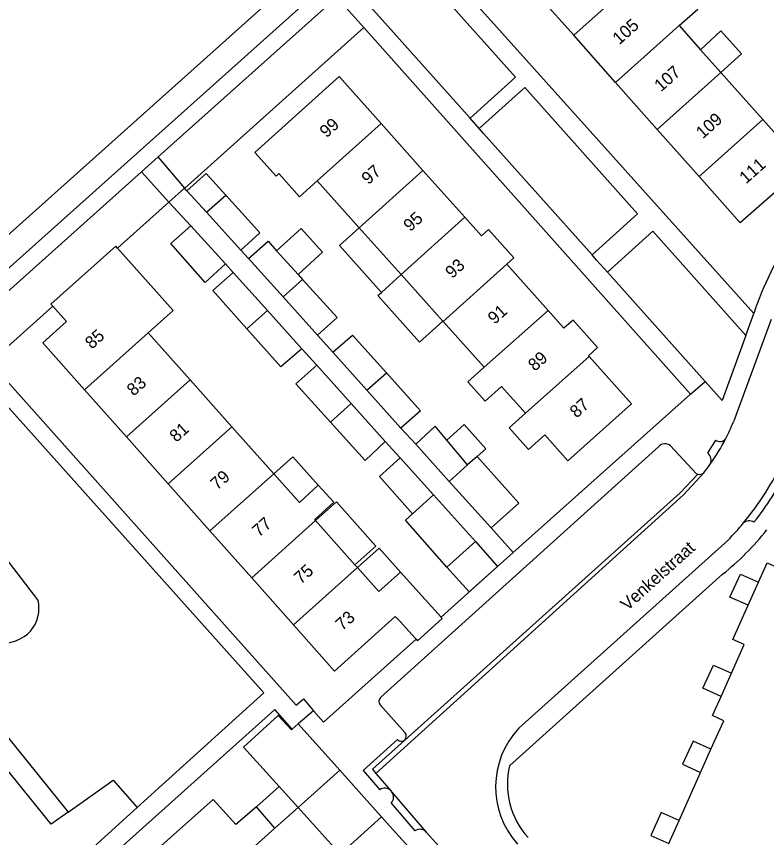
# Model space of a CAD drawing. Extents: x 194485 to 197793, y 468269 to 470822.
# Drawn here: x 195783.7 to 195856.1, y 470051 to 470130.2 of the extents above; entities that cross this region are included whole.
import ezdxf

# ---------------------------------------------------------------- set-up
doc = ezdxf.new("R2010")
doc.units = 0
for name, color, linetype in [('BGT grensvlak begroeid terreindeel', 7, 'Continuous'), ('BGT grensvlak gebouwinstallatie plus 1', 7, 'Continuous'), ('BGT grensvlak onbegroeid terreindeel', 7, 'Continuous'), ('BGT grensvlak pand op maaiveld', 7, 'Continuous'), ('BGT grensvlak pand op maaiveld LR', 7, 'Continuous'), ('BGT grensvlak wegdeel', 7, 'Continuous'), ('BGT tekst huisnummerreeks', 7, 'Continuous'), ('BGT tekst openbare ruimte label weg', 7, 'Continuous')]:
    doc.layers.add(name, color=color, linetype=linetype)

msp = doc.modelspace()

# ---------------------------------------------------------------- linework, layer by layer
at = {"layer": 'BGT grensvlak begroeid terreindeel'}
for p, q in [((195785.736, 470073.91), (195781.509, 470079.386)), ((195773.662, 470071.943), (195788.658, 470053.422))]:
    msp.add_line(p, q, dxfattribs=at)
for points in [[(195788.658, 470053.422), (195787.024, 470052.262), (195772.108, 470070.684), (195773.662, 470071.943)], [(195788.658, 470053.422), (195793.01, 470056.514), (195795.331, 470053.889)]]:
    msp.add_lwpolyline(points, dxfattribs=at)
for centre, radius, start, end in [((195782.564, 470073.091), 3.276, 359.96407, 14.47489), ((195782.53, 470073.09), 3.31, 304.65347, 359.98224), ((195782.53, 470073.089), 3.309, 234.9536, 304.65251)]:
    msp.add_arc(centre, radius, start, end, dxfattribs=at)
at = {"layer": 'BGT grensvlak gebouwinstallatie plus 1'}
for p, q in [((195849.713, 470127.003), (195851.677, 470128.822)), ((195851.677, 470128.822), (195853.657, 470126.592)), ((195853.657, 470126.592), (195851.665, 470124.81)), ((195816.748, 470109.817), (195814.837, 470108.103)), ((195814.837, 470108.103), (195818.888, 470103.584)), ((195818.888, 470103.584), (195820.8, 470105.298)), ((195806.826, 470053.954), (195809.03, 470055.912)), ((195810.854, 470053.89), (195808.62, 470051.901))]:
    msp.add_line(p, q, dxfattribs=at)
for points in [[(195810.845, 470105.322), (195813.202, 470107.454), (195811.139, 470109.736), (195808.781, 470107.604)], [(195824.816, 470100.818), (195822.563, 470098.798), (195818.547, 470103.278), (195818.888, 470103.584)], [(195828.132, 470087.761), (195828.961, 470088.496), (195826.891, 470090.831), (195825.205, 470089.336)], [(195812.795, 470084.975), (195810.342, 470087.729), (195808.505, 470086.093)], [(195816.336, 470077.304), (195818.359, 470079.106), (195814.566, 470083.364), (195812.543, 470081.561)], [(195827.964, 470079.539), (195830.106, 470077.146), (195827.351, 470074.68), (195825.204, 470077.079)], [(195816.581, 470077.029), (195818.677, 470078.891), (195820.724, 470076.586)], [(195854.298, 470073.408), (195852.546, 470074.189), (195853.545, 470076.411), (195855.292, 470075.632)], [(195851.679, 470064.595), (195849.922, 470065.384), (195850.944, 470067.607), (195852.677, 470066.829)], [(195850.709, 470059.495), (195848.984, 470060.27), (195847.963, 470058.05), (195849.708, 470057.257)], [(195847.64, 470052.638), (195845.914, 470053.413), (195844.907, 470051.187), (195846.646, 470050.417)]]:
    msp.add_lwpolyline(points, dxfattribs=at)
at = {"layer": 'BGT grensvlak onbegroeid terreindeel'}
for p, q in [((195799.906, 470113.657), (195817.185, 470129.138)), ((195793.42, 470107.846), (195798.373, 470112.284)), ((195781.125, 470096.829), (195787.17, 470102.246))]:
    msp.add_line(p, q, dxfattribs=at)
at = {"layer": 'BGT grensvlak pand op maaiveld'}
for p, q in [((195837.472, 470128.396), (195833.443, 470132.937)), ((195847.631, 470129.344), (195849.713, 470127.003)), ((195841.501, 470123.855), (195837.472, 470128.396)), ((195849.713, 470127.003), (195851.665, 470124.81)), ((195851.665, 470124.81), (195855.7, 470120.275)), ((195845.529, 470119.315), (195841.501, 470123.855)), ((195818.863, 470119.891), (195822.906, 470115.363)), ((195855.7, 470120.275), (195857.985, 470117.706)), ((195849.557, 470114.774), (195845.529, 470119.315)), ((195822.906, 470115.363), (195826.949, 470110.836)), ((195812.696, 470114.337), (195816.748, 470109.817)), ((195802.002, 470111.342), (195800.109, 470113.377)), ((195803.884, 470112.977), (195806.645, 470109.925)), ((195805.322, 470107.674), (195802.002, 470111.342)), ((195826.949, 470110.836), (195828.554, 470109.038)), ((195800.501, 470110.011), (195803.834, 470106.331)), ((195816.748, 470109.817), (195820.8, 470105.298)), ((195808.781, 470107.604), (195810.845, 470105.322)), ((195809.397, 470103.16), (195806.07, 470106.859)), ((195830.992, 470106.307), (195834.979, 470101.842)), ((195807.89, 470101.823), (195804.569, 470105.503)), ((195810.845, 470105.322), (195811.286, 470104.834)), ((195820.8, 470105.298), (195824.816, 470100.818)), ((195812.724, 470099.461), (195809.397, 470103.16)), ((195787.17, 470102.246), (195788.492, 470100.761)), ((195807.89, 470101.823), (195811.21, 470098.143)), ((195834.979, 470101.842), (195836.516, 470100.121)), ((195824.816, 470100.818), (195824.852, 470100.778)), ((195824.852, 470100.778), (195828.804, 470096.369)), ((195800.429, 470095.156), (195796.391, 470099.688)), ((195817.482, 470094.151), (195814.206, 470097.818)), ((195838.873, 470097.479), (195838.94, 470097.405)), ((195812.667, 470096.564), (195815.962, 470092.878)), ((195828.804, 470096.369), (195827.24, 470094.968)), ((195804.467, 470090.624), (195800.429, 470095.156)), ((195827.24, 470094.968), (195828.908, 470093.105)), ((195828.908, 470093.105), (195830.473, 470094.506)), ((195830.473, 470094.506), (195832.791, 470091.918)), ((195790.237, 470094.173), (195794.271, 470089.638)), ((195820.758, 470090.484), (195817.482, 470094.151)), ((195819.258, 470089.191), (195815.962, 470092.878)), ((195832.791, 470091.918), (195831.224, 470090.52)), ((195808.505, 470086.093), (195804.467, 470090.624)), ((195831.224, 470090.52), (195833.092, 470088.434)), ((195794.271, 470089.638), (195798.305, 470085.103)), ((195833.092, 470088.434), (195834.659, 470089.832)), ((195834.659, 470089.832), (195836.885, 470087.346)), ((195822.203, 470088.93), (195825.439, 470085.345)), ((195827.216, 470086.949), (195825.205, 470089.336)), ((195820.715, 470087.637), (195823.921, 470084.055)), ((195828.132, 470087.761), (195827.216, 470086.949)), ((195810.975, 470083.32), (195808.505, 470086.093)), ((195798.305, 470085.103), (195802.339, 470080.568)), ((195810.975, 470083.32), (195812.795, 470084.975)), ((195825.439, 470085.345), (195829.478, 470080.87)), ((195823.921, 470084.055), (195827.964, 470079.539)), ((195812.543, 470081.561), (195812.454, 470081.661)), ((195816.336, 470077.304), (195812.543, 470081.561)), ((195802.339, 470080.568), (195806.374, 470076.032)), ((195827.964, 470079.539), (195825.204, 470077.079)), ((195816.581, 470077.029), (195816.336, 470077.304)), ((195823.129, 470073.946), (195820.724, 470076.586)), ((195806.374, 470076.032), (195810.408, 470071.497)), ((195854.298, 470073.408), (195855.292, 470075.632)), ((195824.649, 470072.253), (195823.129, 470073.946)), ((195820.733, 470071.795), (195821.818, 470070.586)), ((195821.818, 470070.586), (195822.247, 470070.108)), ((195851.679, 470064.595), (195852.677, 470066.829)), ((195810.283, 470061.447), (195810.867, 470061.97)), ((195810.867, 470061.97), (195814.875, 470057.496)), ((195810.283, 470061.447), (195810.211, 470061.383)), ((195849.708, 470057.257), (195850.709, 470059.495)), ((195809.03, 470055.912), (195806.849, 470058.329)), ((195847.64, 470052.638), (195849.708, 470057.257)), ((195810.854, 470053.89), (195809.03, 470055.912)), ((195806.826, 470053.954), (195804.852, 470052.23)), ((195808.62, 470051.901), (195806.826, 470053.954)), ((195814.914, 470049.39), (195810.854, 470053.89)), ((195846.646, 470050.417), (195847.64, 470052.638)), ((195806.704, 470050.167), (195808.62, 470051.901))]:
    msp.add_line(p, q, dxfattribs=at)
for points in [[(195847.631, 470129.344), (195849.457, 470130.925), (195847.743, 470132.856)], [(195818.863, 470119.891), (195814.821, 470124.419), (195808.645, 470118.857)], [(195812.696, 470114.337), (195811.001, 470112.818), (195809.008, 470115.042), (195808.726, 470114.79), (195806.668, 470117.086), (195808.645, 470118.857)], [(195859.733, 470115.741), (195853.532, 470110.294), (195849.557, 470114.774)], [(195800.109, 470113.377), (195801.966, 470115.043), (195803.884, 470112.977)], [(195803.834, 470106.331), (195801.875, 470104.556), (195798.555, 470108.299), (195800.501, 470110.011)], [(195806.645, 470109.925), (195807.167, 470109.348), (195805.322, 470107.674)], [(195830.992, 470106.307), (195831.676, 470106.917), (195829.237, 470109.648), (195828.554, 470109.038)], [(195793.42, 470107.846), (195793.251, 470108.036), (195786.986, 470102.452), (195787.17, 470102.246)], [(195796.391, 470099.688), (195798.787, 470101.824), (195793.42, 470107.846)], [(195806.07, 470106.859), (195807.953, 470108.52), (195808.781, 470107.604)], [(195804.569, 470105.503), (195802.623, 470103.766), (195805.905, 470100.08)], [(195811.286, 470104.834), (195814.619, 470101.147), (195812.724, 470099.461)], [(195788.492, 470100.761), (195786.202, 470098.709), (195790.237, 470094.173)], [(195838.873, 470097.479), (195839.769, 470098.279), (195837.411, 470100.92), (195836.516, 470100.121)], [(195811.21, 470098.143), (195809.188, 470096.393), (195805.905, 470100.08)], [(195814.206, 470097.818), (195816.102, 470099.454), (195819.384, 470095.812)], [(195836.885, 470087.346), (195843.035, 470092.819), (195838.94, 470097.405)], [(195813.972, 470091.064), (195810.632, 470094.763), (195812.667, 470096.564)], [(195819.384, 470095.812), (195822.666, 470092.17), (195820.758, 470090.484)], [(195813.972, 470091.064), (195817.311, 470087.365), (195819.258, 470089.191)], [(195825.205, 470089.336), (195824.073, 470090.68), (195822.203, 470088.93)], [(195821.886, 470082.233), (195818.705, 470085.812), (195820.715, 470087.637)], [(195829.478, 470080.87), (195832.149, 470083.253), (195828.132, 470087.761)], [(195812.795, 470084.975), (195814.29, 470083.33), (195812.454, 470081.661)], [(195825.204, 470077.079), (195821.225, 470081.612), (195821.886, 470082.233)], [(195820.724, 470076.586), (195818.632, 470074.728), (195816.581, 470077.029)], [(195855.292, 470075.632), (195856.123, 470077.49), (195864.572, 470073.699)], [(195852.677, 470066.829), (195853.919, 470069.609), (195852.819, 470070.101), (195854.298, 470073.408)], [(195816.345, 470068.803), (195820.237, 470072.303), (195820.733, 470071.795)], [(195822.247, 470070.108), (195822.369, 470069.973), (195824.765, 470072.124), (195824.649, 470072.253)], [(195810.408, 470071.497), (195814.378, 470067.034), (195816.345, 470068.803)], [(195850.709, 470059.495), (195851.945, 470062.255), (195850.862, 470062.767), (195851.679, 470064.595)], [(195810.211, 470061.383), (195808.942, 470062.771), (195805.59, 470059.706), (195806.849, 470058.329)], [(195814.875, 470057.496), (195818.287, 470053.669), (195818.909, 470052.973)], [(195800.536, 470044.635), (195796.49, 470049.155), (195802.665, 470054.666), (195804.852, 470052.23)], [(195823.017, 470048.414), (195819.684, 470052.106), (195818.909, 470052.973)]]:
    msp.add_lwpolyline(points, dxfattribs=at)
at = {"layer": 'BGT grensvlak pand op maaiveld LR'}
for p, q in [((195843.596, 470133.88), (195837.472, 470128.396)), ((195847.631, 470129.344), (195841.501, 470123.855)), ((195851.665, 470124.81), (195845.529, 470119.315)), ((195818.863, 470119.891), (195812.696, 470114.337)), ((195855.7, 470120.275), (195849.557, 470114.774)), ((195822.906, 470115.363), (195816.748, 470109.817)), ((195802.002, 470111.342), (195803.884, 470112.977)), ((195826.949, 470110.836), (195820.8, 470105.298)), ((195830.992, 470106.307), (195824.852, 470100.778)), ((195811.286, 470104.834), (195809.397, 470103.16)), ((195807.89, 470101.823), (195805.905, 470100.08)), ((195828.804, 470096.369), (195834.979, 470101.842)), ((195796.391, 470099.688), (195790.237, 470094.173)), ((195838.94, 470097.405), (195832.791, 470091.918)), ((195800.429, 470095.156), (195794.271, 470089.638)), ((195817.482, 470094.151), (195819.384, 470095.812)), ((195815.962, 470092.878), (195813.972, 470091.064)), ((195804.467, 470090.624), (195798.305, 470085.103)), ((195827.216, 470086.949), (195825.439, 470085.345)), ((195808.505, 470086.093), (195802.339, 470080.568)), ((195821.886, 470082.233), (195823.921, 470084.055)), ((195812.543, 470081.561), (195806.374, 470076.032)), ((195816.581, 470077.029), (195810.408, 470071.497)), ((195814.875, 470057.496), (195810.854, 470053.89)), ((195818.909, 470052.973), (195814.914, 470049.39))]:
    msp.add_line(p, q, dxfattribs=at)
at = {"layer": 'BGT grensvlak wegdeel'}
for p, q in [((195820.344, 470137.222), (195831.848, 470124.34)), ((195824.329, 470135.564), (195854.849, 470101.542)), ((195776.65, 470103.589), (195811.841, 470135.071)), ((195827.453, 470120.387), (195815.933, 470133.279)), ((195814.575, 470132.065), (195797.34, 470116.66)), ((195817.185, 470129.138), (195814.575, 470132.065)), ((195848.732, 470093.764), (195817.185, 470129.138)), ((195827.453, 470120.387), (195831.848, 470124.34)), ((195832.73, 470123.351), (195828.336, 470119.399)), ((195832.73, 470123.351), (195843.621, 470111.155)), ((195828.336, 470119.399), (195827.453, 470120.387)), ((195797.34, 470116.66), (195795.741, 470115.23)), ((195799.906, 470113.657), (195797.34, 470116.66)), ((195795.741, 470115.23), (195778.474, 470099.796)), ((195798.373, 470112.284), (195795.741, 470115.23)), ((195798.373, 470112.284), (195799.879, 470113.633)), ((195799.879, 470113.633), (195799.906, 470113.657)), ((195800.109, 470113.377), (195799.879, 470113.633)), ((195800.501, 470110.011), (195798.373, 470112.284)), ((195839.23, 470107.206), (195843.621, 470111.155)), ((195845.102, 470109.497), (195840.712, 470105.548)), ((195845.102, 470109.497), (195854.083, 470099.439)), ((195805.322, 470107.674), (195806.07, 470106.859)), ((195803.834, 470106.331), (195804.569, 470105.503)), ((195854.083, 470099.439), (195854.849, 470101.542)), ((195856.507, 470100.967), (195852.879, 470091.089)), ((195812.724, 470099.461), (195814.206, 470097.818)), ((195811.21, 470098.143), (195812.667, 470096.564)), ((195780.215, 470095.441), (195807.56, 470064.94)), ((195848.732, 470093.764), (195850.157, 470094.978)), ((195831.616, 470078.476), (195848.732, 470093.764)), ((195820.758, 470090.484), (195822.203, 470088.93)), ((195819.258, 470089.191), (195820.715, 470087.637)), ((195846.8, 470088.792), (195849.284, 470086.124)), ((195818.818, 470064.482), (195845.668, 470088.7)), ((195829.478, 470080.87), (195831.616, 470078.476)), ((195827.964, 470079.539), (195830.113, 470077.133)), ((195852.359, 470079.685), (195832.16, 470061.532)), ((195830.113, 470077.133), (195831.616, 470078.476)), ((195824.649, 470072.253), (195830.113, 470077.133)), ((195851.835, 470076.389), (195831.274, 470057.916)), ((195795.331, 470053.889), (195807.56, 470064.94)), ((195821.191, 470061.093), (195818.781, 470063.776)), ((195812.352, 470063.213), (195810.867, 470061.97)), ((195817.142, 470057.456), (195820.455, 470060.432)), ((195818.026, 470057.579), (195821.141, 470060.377)), ((195817.142, 470057.456), (195818.734, 470055.587)), ((195818.026, 470057.579), (195818.369, 470057.177)), ((195818.369, 470057.177), (195819.794, 470055.505)), ((195819.794, 470055.505), (195819.91, 470055.369)), ((195819.828, 470054.314), (195822.124, 470051.619)), ((195795.331, 470053.889), (195785.423, 470044.936))]:
    msp.add_line(p, q, dxfattribs=at)
for points in [[(195777.535, 470101.141), (195875.062, 470188.369), (195887.587, 470199.588)], [(195839.23, 470107.206), (195828.76, 470118.924), (195828.336, 470119.399)], [(195840.712, 470105.548), (195839.674, 470106.71), (195839.23, 470107.206)], [(195850.157, 470094.978), (195841.004, 470105.221), (195840.712, 470105.548)], [(195854.083, 470099.439), (195851.789, 470093.151), (195850.157, 470094.978)], [(195781.125, 470096.829), (195810.675, 470063.755), (195811.382, 470064.357), (195812.352, 470063.213)], [(195818.369, 470057.177), (195848.062, 470084.054), (195850.007, 470086.174)], [(195821.141, 470060.377), (195847.734, 470084.258), (195849.436, 470086.051)], [(195812.352, 470063.213), (195813.289, 470062.107), (195822.247, 470070.108)], [(195810.283, 470061.447), (195808.619, 470063.327), (195791.154, 470047.696), (195818.566, 470017.148)], [(195819.91, 470055.369), (195822.599, 470052.214), (195823.226, 470051.516)], [(195823.226, 470051.516), (195828.477, 470045.67), (195838.938, 470033.827)]]:
    msp.add_lwpolyline(points, dxfattribs=at)
for centre, radius, start, end in [((195884.838, 470091.658), 31.576, 130.41878, 161.7576), ((195834.466, 470098.589), 19.881, 332.74226, 337.83875), ((195846.282, 470088.161), 0.817, 50.61281, 138.67986), ((195833.843, 470098.917), 19.793, 326.78335, 331.06312), ((195834.221, 470098.696), 20.149, 324.60601, 332.78988), ((195851.581, 470089.896), 0.695, 233.17715, 323.51064), ((195849.839, 470087.39), 0.886, 335.69993, 50.5128), ((195831.634, 470099.785), 28.871, 320.21988, 334.61049), ((195834.127, 470098.75), 20.257, 321.62376, 324.63645), ((195831.674, 470099.764), 29.577, 321.6279, 333.26112), ((195849.623, 470086.635), 0.613, 236.44355, 252.24993), ((195849.613, 470086.616), 0.592, 252.58984, 311.72299), ((195831.525, 470099.89), 29.022, 315.87777, 320.19841), ((195854.401, 470080.689), 0.85, 57.13652, 132.86477), ((195834.08, 470098.419), 28.295, 308.86729, 321.1461), ((195819.155, 470064.11), 0.502, 132.22176, 221.77823), ((195820.75, 470060.764), 0.55, 315.26923, 36.74154), ((195838.193, 470055.87), 8.273, 136.81705, 221.81956), ((195820.83, 470060.806), 0.53, 224.93103, 305.90121), ((195838.701, 470056.119), 7.641, 166.39948, 222.29774), ((195819.219, 470054.963), 0.79, 43.31078, 127.84221), ((195819.289, 470054.887), 0.786, 313.24534, 37.86589), ((195822.615, 470050.931), 0.846, 43.79028, 125.53029)]:
    msp.add_arc(centre, radius, start, end, dxfattribs=at)

# ---------------------------------------------------------------- texts
at = {"layer": 'BGT tekst huisnummerreeks'}
for s, rotation, p in [('105', 41.6, (195841.857, 470127.425)), ('107', 41.6, (195845.888, 470122.888)), ('109', 41.6, (195849.916, 470118.347)), ('99', 41.8, (195813.591, 470118.447)), ('97', 41.8, (195817.634, 470113.92)), ('111', 41.6, (195854.098, 470113.997)), ('95', 41.8, (195821.674, 470109.389)), ('93', 41.8, (195825.72, 470104.865)), ('91', 41.8, (195829.822, 470100.444)), ('85', 41.7, (195790.936, 470098.054)), ('89', 41.8, (195833.709, 470095.915)), ('83', 41.7, (195794.975, 470093.521)), ('87', 41.8, (195837.737, 470091.405)), ('81', 41.7, (195799.095, 470089.064)), ('79', 41.7, (195803.042, 470084.451)), ('77', 41.7, (195807.077, 470079.916)), ('75', 41.7, (195811.108, 470075.377)), ('73', 41.7, (195815.114, 470070.881))]:
    msp.add_text(s, height=1.2, rotation=rotation, dxfattribs=at).set_placement(p)
at = {"layer": 'BGT tekst openbare ruimte label weg'}
msp.add_text('Venkelstraat', height=1.2, rotation=42, dxfattribs=at).set_placement((195842.64, 470072.815))

doc.saveas('drawing.dxf')
